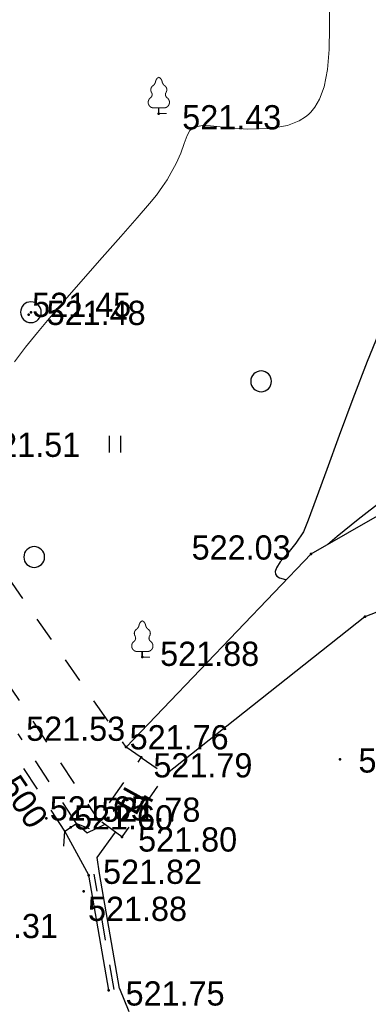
# Model space of a CAD drawing. Header units: millimetres. Extents: x -1999051 to 910003, y -179169 to 459591.
# Tile 322 of 656: x -1788880 to -1776276, y 3212 to 38774. Entities that reach past the tile are written whole.
import ezdxf

# ---------------------------------------------------------------- set-up
doc = ezdxf.new("R2010")
doc.units = ezdxf.units.MM
doc.linetypes.add('Д_ТРОТ_ТРУБА', pattern=[3, 1.5, -1.5])
doc.linetypes.add('ДОРОГИ_СТРОЯЩ', pattern=[9, 8, -1])
for name, color, linetype in [('(004) Точки рельефа', 7, 'Continuous'), ('(004a) Точки рельефа (отк.)', 7, 'Continuous'), ('(017) Канализация', 33, 'KANALIS_K_1'), ('(022) Возд. Линии', 7, 'Continuous'), ('(025) Дорога', 7, 'Continuous'), ('(027) Гидрография', 7, 'Continuous'), ('(028) Гидротехн.', 7, 'Continuous'), ('(031) Горизонтали', 42, 'Continuous'), ('(035) Откосы', 7, 'Continuous'), ('(036) Растительность', 7, 'Continuous'), ('(038) Деревья', 7, 'Continuous')]:
    doc.layers.add(name, color=color, linetype=linetype)
doc.layers.add('(032) Горизонтали утолщенные', color=32, linetype='Continuous', lineweight=30)
doc.styles.add('BM-431', font='txt')
doc.styles.add('D-431', font='txt')
doc.styles.get("Standard").update_dxf_attribs({"font": 'isocpeui.ttf'})
doc.linetypes.add('KANALIS_K_1', pattern='A,1,[">",Standard,S=1.8,R=0,X=-0.9,Y=-0.9],3,-1,["К",Standard,S=1.8,R=0,X=-0.9,Y=-0.9],-1,10', length=16)
doc.linetypes.add('ОТКОСЫ_НЕУКР', pattern='A,0.5,["|",Standard,S=1.2,R=0,X=0,Y=-1.2],1,["|",Standard,S=0.5,R=0,X=0,Y=-0.5],0.5', length=2)

# ---------------------------------------------------------------- blocks, each defined once
blk = doc.blocks.new('d')
at = {"layer": '(038) Деревья'}
blk.add_ellipse((0, 0), major_axis=(0.265, 0.265), ratio=1, start_param=5.497787, end_param=11.780972, dxfattribs=at)
blk = doc.blocks.new('I04010')
for p, q in [((-0.412273, 0.007146), (-0.412273, 1.207146)), ((0.387727, 1.207146), (0.387727, 0.007146))]:
    blk.add_line(p, q)
blk = doc.blocks.new('karagach-flat-42')
at = {"layer": '(038) Деревья', "const_width": 0.0375}
for points in [[(-0.208, 1.009, 0.181567), (-0.117, 1.159, 0.303004)], [(0, 1.312, 0.246034), (-0.117, 1.159, 0.489079)], [(0, 1.312, -0.246034), (0.117, 1.159, -0.489079)], [(0.208, 1.009, -0.181567), (0.117, 1.159, -0.303004)], [(-0.315, 0.559, 0.383603), (-0.255, 0.753, 0.352912)], [(-0.208, 1.009, 0.430853), (-0.255, 0.753, 0.548276)], [(0.208, 1.009, -0.430853), (0.255, 0.753, -0.548276)], [(0.315, 0.559, -0.383603), (0.255, 0.753, -0.352912)], [(-0.315, 0.559, 0.626949), (-0.218, 0.206, 0.702465)], [(0.315, 0.559, -0.626949), (0.218, 0.206, -0.702465)]]:
    blk.add_lwpolyline(points, format="xyb", dxfattribs=at)
for points in [[(0, 0.206), (-0.218, 0.206)], [(0, 0), (0, 0.206)], [(0, 0.206), (0.218, 0.206)], [(0, 0), (0.281, 0)]]:
    blk.add_lwpolyline(points, dxfattribs=at)
at = {"layer": '(038) Деревья'}
blk.add_lwpolyline([(0, 0), (0, 0.206)], dxfattribs=at)
blk = doc.blocks.new('d-flat-37')
at = {"layer": '(038) Деревья'}
blk.add_ellipse((0, 0), major_axis=(0.265, 0.265), ratio=1, start_param=5.497787, end_param=11.780972, dxfattribs=at)
blk = doc.blocks.new('karagach-flat-40-flat-1')
at = {"layer": '(038) Деревья', "const_width": 0.0375}
for points in [[(-0.208, 1.009, 0.181567), (-0.117, 1.159, 0.303004)], [(0, 1.312, 0.246034), (-0.117, 1.159, 0.489079)], [(0, 1.312, -0.246034), (0.117, 1.159, -0.489079)], [(0.208, 1.009, -0.181567), (0.117, 1.159, -0.303004)], [(-0.315, 0.559, 0.383603), (-0.255, 0.753, 0.352912)], [(-0.208, 1.009, 0.430853), (-0.255, 0.753, 0.548276)], [(0.208, 1.009, -0.430853), (0.255, 0.753, -0.548276)], [(0.315, 0.559, -0.383603), (0.255, 0.753, -0.352912)], [(-0.315, 0.559, 0.626949), (-0.218, 0.206, 0.702465)], [(0.315, 0.559, -0.626949), (0.218, 0.206, -0.702465)]]:
    blk.add_lwpolyline(points, format="xyb", dxfattribs=at)
for points in [[(0, 0.206), (-0.218, 0.206)], [(0, 0), (0, 0.206)], [(0, 0.206), (0.218, 0.206)], [(0, 0), (0.281, 0)]]:
    blk.add_lwpolyline(points, dxfattribs=at)
at = {"layer": '(038) Деревья'}
blk.add_lwpolyline([(0, 0), (0, 0.206)], dxfattribs=at)
blk = doc.blocks.new('A$C05d28b1e')
at = {"layer": '(004) Точки рельефа', "color": 7, "linetype": 'ByBlock', "lineweight": -2}
for p in [(-1964, 36520), (3538, 20617), (5487, 18347), (-2560, 16887), (-2596, 13263), (4585, 13195), (-4498, 9010), (-3773, 4854)]:
    blk.add_point(p, dxfattribs=at)
at = {"layer": '(004a) Точки рельефа (отк.)', "color": 7, "linetype": 'ByBlock', "lineweight": -2}
for p in [(-6668, 29254), (-6587, 29347), (-3144, 13637), (-6030, 11068), (-5155, 10744), (-4164, 11022), (-3298, 10393), (-4679, 8434)]:
    blk.add_point(p, dxfattribs=at)
at = {"layer": '(025) Дорога', "linetype": 'Д_ТРОТ_ТРУБА', "ltscale": 600, "flags": 128}
for points in [[(-2596, 13263), (-3144, 13637), (-13462, 28471), (-17211, 34931), (-24202, 51467), (-24593, 54534), (-22584, 57991), (-18196, 60973), (-5102, 68075), (38937, 59146), (59831, 53401), (40293, 39065), (36909, 36534)], [(-25477, 47107), (-14907, 26254), (-12857, 24135), (-4164, 11022)], [(-3298, 10393), (-4164, 11022), (-2596, 13263), (-1712, 12644), (-3298, 10393)], [(-3379, 4923), (-2573, 2863)]]:
    blk.add_lwpolyline(points, dxfattribs=at)
at = {"layer": '(027) Гидрография', "color": 3, "ltscale": 600}
for points in [[(-4945, 10880), (-4548, 10545), (-3930, 10843)], [(-4498, 9010), (-5365, 10608)], [(-4104, 9079), (-4193, 9656), (-3534, 10564)]]:
    blk.add_lwpolyline(points, dxfattribs=at)
at = {"layer": '(028) Гидротехн.', "linetype": 'Д_ТРОТ_ТРУБА', "ltscale": 600}
for points in [[(-4945, 10880), (-7049, 14112)], [(-5365, 10608), (-7469, 13840)], [(-5403, 10061), (-5365, 10608), (-4945, 10880), (-4479, 10701)]]:
    blk.add_lwpolyline(points, dxfattribs=at)
at = {"layer": '(028) Гидротехн.', "ltscale": 600}
for points in [[(-3773, 4854), (-4498, 9010)], [(-3379, 4923), (-4104, 9079)]]:
    blk.add_lwpolyline(points, dxfattribs=at)
at = {"layer": '(028) Гидротехн.', "color": 3, "linetype": 'Д_ТРОТ_ТРУБА', "ltscale": 600, "flags": 128}
blk.add_lwpolyline([(-3576, 4888), (-4301, 9044)], dxfattribs=at)
at = {"layer": '(031) Горизонтали', "color": 42, "linetype": 'Continuous', "lineweight": 0, "ltscale": 600}
blk.add_lwpolyline([(-7186, 27557), (-6781, 28077), (-6351, 28616), (-5929, 29120), (-5359, 29779), (-4699, 30534), (-4006, 31321), (-3338, 32079), (-2751, 32749), (-2304, 33267), (-2053, 33573), (-1829, 33881), (-1662, 34131), (-1512, 34387), (-1338, 34712), (-1169, 35092), (-1042, 35445), (-939, 35729), (-837, 35904), (-703, 36005), (-563, 36053), (-385, 36094), (-97, 36077), (483, 36013), (1240, 35962), (2062, 35983), (2690, 36094), (3106, 36252), (3343, 36400), (3446, 36488), (3528, 36570), (3672, 36746), (3848, 37039), (4016, 37483), (4138, 38117), (4191, 38831), (4202, 39617), (4201, 40469)], dxfattribs=at)
at = {"layer": '(032) Горизонтали утолщенные', "color": 32, "linetype": 'Continuous', "lineweight": 30, "ltscale": 600}
for points in [[(7103, 30901), (6963, 30673), (6591, 29950), (6089, 28834), (5568, 27563), (5050, 26220), (4555, 24891), (4108, 23662), (3728, 22616), (3439, 21838), (3262, 21415), (2995, 21005), (2694, 20646), (2428, 20335), (2287, 20119), (2246, 19975), (2257, 19887), (2276, 19845), (2307, 19807), (2402, 19748), (2616, 19697), (2656, 19695)], [(4145, 20964), (4486, 21256), (5243, 21868), (6157, 22582), (7148, 23334), (8135, 24062), (9038, 24701), (9776, 25188), (10270, 25461), (10911, 25660), (11549, 25763), (12126, 25804), (12578, 25820), (12650, 25827)]]:
    blk.add_lwpolyline(points, dxfattribs=at)
at = {"layer": '(035) Откосы', "linetype": 'ОТКОСЫ_НЕУКР', "ltscale": 600}
for points in [[(-3144, 13637), (3538, 20617), (13070, 26067), (16560, 29702), (32147, 37578)], [(31313, 34229), (18232, 28730), (16486, 26110), (10621, 20343), (5487, 18347), (-1712, 12644)]]:
    blk.add_lwpolyline(points, dxfattribs=at)
at = {"layer": '(022) Возд. Линии', "xscale": 1000, "yscale": 1000, "zscale": 1000}
for name, p in [('karagach-flat-42', (-1964, 36520)), ('d-flat-37', (-6587, 29347)), ('karagach-flat-40-flat-1', (-2560, 16887))]:
    blk.add_blockref(name, p, dxfattribs=at)
at = {"layer": '(036) Растительность', "linetype": 'Continuous', "xscale": 500, "yscale": 500, "zscale": 500}
blk.add_blockref('I04010', (-3540, 24281), dxfattribs=at)
at = {"layer": '(038) Деревья', "linetype": 'Continuous', "xscale": 1000, "yscale": 1000, "zscale": 1000}
for p in [(1734, 26849), (-6469, 20504)]:
    blk.add_blockref('d', p, dxfattribs=at)
at = {"layer": '(004) Точки рельефа', "linetype": 'ByBlock', "char_height": 875, "attachment_point": 4, "style": 'D-431'}
for s, insert in [('521.43', (-1118, 36380)), ('521.48', (-6017, 29315)), ('521.51', (-8384, 24552)), ('522.03', (-778, 20842)), ('521.88', (-1914, 17002)), ('521.53', (-6758, 14296)), ('521.79', (-2159, 12975)), ('521.90', (5254, 13150)), ('521.82', (-3979, 9130)), ('521.75', (-3165, 4735))]:
    blk.add_mtext(s, dxfattribs=dict(at, insert=insert))
at = {"layer": '(004a) Точки рельефа (отк.)', "linetype": 'ByBlock', "char_height": 875, "attachment_point": 4, "style": 'D-431'}
for s, insert in [('521.45', (-6543, 29604)), ('521.76', (-3019, 13987)), ('521.65', (-5905, 11418)), ('521.78', (-4039, 11372)), ('521.60', (-5030, 11094)), ('521.80', (-2711, 10296)), ('521.88', (-4524, 7791)), ('521.31', (-9188, 7171))]:
    blk.add_mtext(s, dxfattribs=dict(at, insert=insert))
at = {"layer": '(017) Канализация', "color": 0, "linetype": 'Continuous', "style": 'BM-431'}
blk.add_text('а/ц 500', height=875, rotation=303.8418, dxfattribs=at).set_placement((-8830, 13872))
at = {"layer": '(025) Дорога', "linetype": 'ДОРОГИ_СТРОЯЩ', "style": 'BM-431'}
blk.add_text('Ц', height=875, rotation=61.1259, dxfattribs=at).set_placement((-2794, 11121))

msp = doc.modelspace()

# ---------------------------------------------------------------- block references
at = {"color": 5, "lineweight": 50}
msp.add_blockref('A$C05d28b1e', (-1781886.09, -1136.91), dxfattribs=at)

doc.saveas('drawing.dxf')
